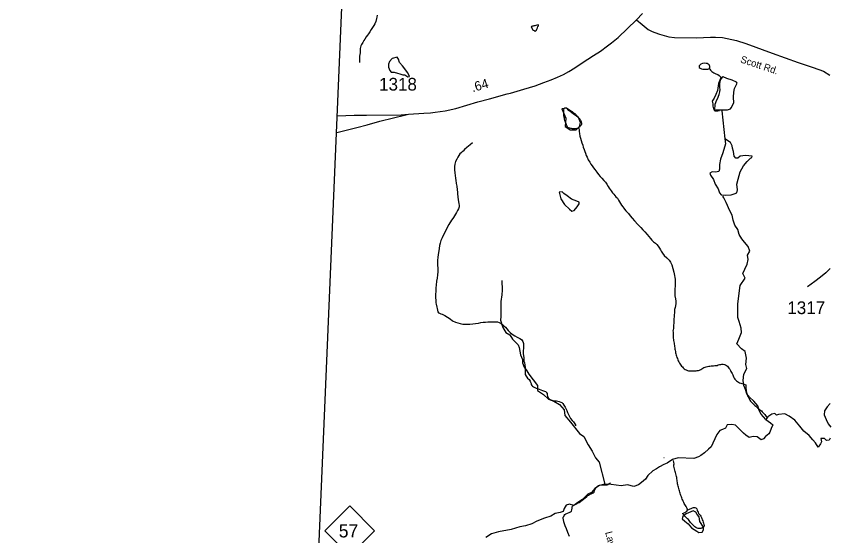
# Model space of a CAD drawing. Extents: x 1950930 to 2061844, y 904556 to 1017002.
# Drawn here: x 1954667 to 1965546, y 998263 to 1005214 of the extents above; entities that cross this region are included whole.
import ezdxf

# ---------------------------------------------------------------- set-up
doc = ezdxf.new("R2010")
doc.units = 0
for name, color, linetype in [('Exist Boundary Political CountyLine', 7, 'Continuous'), ('Exist Hydrographic Creek Single Shore', 7, 'Continuous'), ('Exist Hydrographic Misc Water Feature', 7, 'Continuous'), ('Exist Road Non-System Type 51 Label', 7, 'Continuous'), ('Exist Road Primary NC Shield CELL', 7, 'Continuous'), ('Exist Road Primary NC Shield Number Label', 7, 'Continuous'), ('Exist Road Primary US Structure Standard Bridge CELL', 7, 'Continuous'), ('Exist Road Secondary Type 51 Attributed', 7, 'Continuous'), ('Exist Road Secondary Type 51 Label', 7, 'Continuous'), ('Exist Road Secondary Type 51 Number Label', 7, 'Continuous'), ('Exist Utilities Telephone Line', 7, 'Continuous')]:
    doc.layers.add(name, color=color, linetype=linetype)

msp = doc.modelspace()

# ---------------------------------------------------------------- linework, layer by layer
at = {"layer": 'Exist Boundary Political CountyLine'}
msp.add_lwpolyline([(1954667, 907078), (1956980, 962279), (1958720, 998184), (1959482, 1016167)], dxfattribs=at)
at = {"layer": 'Exist Hydrographic Creek Single Shore'}
for points in [[(1964693, 999819), (1964631, 999890), (1964604, 999937), (1964583, 1000001), (1964529, 1000062), (1964472, 1000116), (1964438, 1000160), (1964418, 1000221), (1964398, 1000275), (1964388, 1000339), (1964398, 1000427), (1964438, 1000501), (1964425, 1000555), (1964432, 1000639), (1964416, 1000727), (1964366, 1000764), (1964305, 1000832), (1964332, 1000893), (1964366, 1000981), (1964362, 1001041), (1964335, 1001129), (1964315, 1001183), (1964315, 1001264), (1964318, 1001366), (1964349, 1001612), (1964416, 1001710), (1964383, 1001774), (1964410, 1001828), (1964443, 1001899), (1964453, 1001960), (1964447, 1002018), (1964477, 1002072), (1964453, 1002132), (1964406, 1002193), (1964372, 1002237), (1964335, 1002295), (1964318, 1002362), (1964278, 1002419), (1964254, 1002487), (1964241, 1002551), (1964210, 1002612), (1964163, 1002723), (1964129, 1002784), (1964116, 1002808)], [(1961162, 1001680), (1961166, 1001551), (1961162, 1001487), (1961149, 1001396), (1961146, 1001339), (1961149, 1001264), (1961146, 1001197), (1961142, 1001149), (1961173, 1001051), (1961216, 1000984), (1961267, 1000950), (1961304, 1000893), (1961378, 1000818), (1961392, 1000781), (1961409, 1000683), (1961439, 1000623), (1961436, 1000575), (1961459, 1000518), (1961493, 1000471), (1961520, 1000427), (1961638, 1000271), (1961638, 1000207), (1961719, 1000153), (1961784, 1000089), (1961854, 1000062), (1961932, 1000021), (1961996, 999947), (1962003, 999873), (1962077, 999781), (1962199, 999633), (1962259, 999589), (1962317, 999477), (1962367, 999396), (1962415, 999305), (1962462, 999248), (1962540, 998954)], [(1965552, 1000031), (1965512, 999987), (1965478, 999933), (1965471, 999879), (1965498, 999819), (1965525, 999758), (1965562, 999717)], [(1965552, 999569), (1965539, 999542), (1965505, 999535), (1965478, 999565), (1965427, 999562), (1965434, 999521), (1965424, 999494), (1965390, 999450), (1965356, 999504), (1965319, 999545), (1965269, 999602), (1965201, 999663), (1965147, 999731), (1965080, 999808), (1965005, 999863), (1964945, 999896), (1964862, 999886), (1964832, 999876), (1964811, 999900), (1964771, 999890), (1964717, 999852), (1964693, 999819)], [(1964693, 999819), (1964754, 999775), (1964784, 999748), (1964764, 999700), (1964744, 999650), (1964730, 999626), (1964686, 999589), (1964659, 999559), (1964629, 999545), (1964575, 999586), (1964524, 999589), (1964470, 999579), (1964426, 999609), (1964393, 999636), (1964339, 999690), (1964285, 999741), (1964237, 999751), (1964173, 999748), (1964153, 999704), (1964113, 999683), (1964075, 999670), (1964035, 999616), (1964011, 999559), (1963984, 999501), (1963961, 999454), (1963924, 999420), (1963870, 999373), (1963822, 999336), (1963789, 999319), (1963728, 999295), (1963518, 999305), (1963444, 999285), (1963373, 999234), (1963329, 999217), (1963269, 999187), (1963228, 999157), (1963181, 999130), (1963113, 999069), (1963083, 999018), (1963029, 998974), (1962989, 998944), (1962928, 998923), (1962843, 998944), (1962756, 998930), (1962688, 998940), (1962624, 998947), (1962540, 998954), (1962469, 998937), (1962405, 998896), (1962361, 998842), (1962313, 998819), (1962239, 998748), (1962178, 998707), (1962124, 998667), (1962067, 998684), (1962023, 998670), (1961996, 998626), (1961979, 998589), (1961939, 998572), (1961875, 998559), (1961817, 998525), (1961730, 998498), (1961628, 998457), (1961564, 998420), (1961476, 998397), (1961402, 998380), (1961345, 998363), (1961287, 998346), (1961117, 998315), (1961022, 998288), (1960948, 998238)]]:
    msp.add_lwpolyline(points, dxfattribs=at)
at = {"layer": 'Exist Hydrographic Misc Water Feature'}
msp.add_line((1964105, 1003950), (1964144, 1003575), dxfattribs=at)
for points in [[(1959495, 1005230), (1959487, 1005200), (1959484, 1005182), (1959474, 1005144), (1959462, 1005115), (1959448, 1005091), (1959432, 1005062), (1959414, 1005035), (1959394, 1005005), (1959376, 1004981), (1959362, 1004959), (1959346, 1004937), (1959328, 1004907), (1959316, 1004889), (1959300, 1004865), (1959292, 1004851), (1959284, 1004835), (1959274, 1004817), (1959268, 1004781), (1959266, 1004749), (1959264, 1004723), (1959260, 1004701), (1959257, 1004679), (1959255, 1004661), (1959255, 1004641), (1959257, 1004619), (1959257, 1004595)], [(1961589, 1005084), (1961581, 1005082), (1961569, 1005080), (1961561, 1005076), (1961557, 1005076), (1961555, 1005073), (1961561, 1005058), (1961565, 1005046), (1961569, 1005040), (1961573, 1005032), (1961579, 1005028), (1961591, 1005022), (1961603, 1005016), (1961607, 1005016), (1961611, 1005018), (1961615, 1005020), (1961623, 1005028), (1961631, 1005042), (1961637, 1005058), (1961643, 1005076), (1961649, 1005086), (1961649, 1005090), (1961649, 1005098), (1961627, 1005096), (1961615, 1005092), (1961603, 1005088), (1961595, 1005086), (1961589, 1005084)], [(1963936, 1004516), (1963938, 1004520), (1963940, 1004526), (1963942, 1004530), (1963942, 1004544), (1963940, 1004554), (1963932, 1004564), (1963922, 1004574), (1963906, 1004580), (1963892, 1004584), (1963870, 1004586), (1963846, 1004582), (1963824, 1004572), (1963810, 1004560), (1963802, 1004550), (1963800, 1004542), (1963800, 1004536), (1963802, 1004530), (1963814, 1004520), (1963832, 1004512), (1963850, 1004508), (1963872, 1004504), (1963898, 1004504), (1963914, 1004506), (1963928, 1004510), (1963936, 1004516)], [(1963936, 1004516), (1963942, 1004506), (1963950, 1004492), (1963968, 1004474), (1963998, 1004456), (1964024, 1004444), (1964050, 1004434), (1964068, 1004422), (1964082, 1004409), (1964096, 1004396), (1964108, 1004385)], [(1964072, 1003949), (1964050, 1003946), (1964022, 1003946), (1964014, 1003944), (1964010, 1003946), (1964006, 1003952), (1964006, 1003960), (1964008, 1003983), (1964012, 1004011), (1964016, 1004036), (1964024, 1004060), (1964032, 1004086), (1964048, 1004117), (1964060, 1004144), (1964068, 1004166), (1964074, 1004186), (1964076, 1004204), (1964080, 1004236), (1964078, 1004263), (1964076, 1004287), (1964076, 1004316), (1964080, 1004334), (1964084, 1004358), (1964090, 1004370), (1964098, 1004380), (1964108, 1004385)], [(1962188, 1003721), (1962180, 1003717), (1962164, 1003713), (1962144, 1003709), (1962120, 1003707), (1962106, 1003707), (1962092, 1003711), (1962082, 1003713), (1962072, 1003715), (1962062, 1003717), (1962052, 1003721), (1962042, 1003727), (1962028, 1003749), (1962020, 1003775), (1962014, 1003795), (1962010, 1003807), (1962004, 1003821), (1962000, 1003837), (1961998, 1003849), (1961995, 1003865), (1961992, 1003883), (1961990, 1003903), (1961991, 1003921), (1961989, 1003933), (1961989, 1003952), (1961989, 1003961), (1961993, 1003979), (1961997, 1003983), (1962005, 1003987), (1962013, 1003987), (1962019, 1003987), (1962039, 1003979), (1962053, 1003971), (1962066, 1003961), (1962085, 1003949), (1962101, 1003939), (1962121, 1003923), (1962135, 1003913), (1962145, 1003903), (1962149, 1003897), (1962154, 1003889), (1962165, 1003879), (1962175, 1003867), (1962186, 1003857), (1962194, 1003845), (1962204, 1003833), (1962212, 1003823), (1962218, 1003813), (1962222, 1003801), (1962226, 1003785), (1962226, 1003771), (1962222, 1003759), (1962210, 1003745), (1962202, 1003733), (1962192, 1003725), (1962188, 1003721)], [(1962188, 1003721), (1962190, 1003711), (1962194, 1003695), (1962196, 1003673), (1962198, 1003647), (1962204, 1003611), (1962212, 1003583), (1962222, 1003553), (1962230, 1003521), (1962242, 1003487), (1962250, 1003461), (1962262, 1003431), (1962269, 1003403), (1962280, 1003381), (1962289, 1003353), (1962301, 1003327), (1962317, 1003295), (1962337, 1003263), (1962353, 1003237), (1962369, 1003213), (1962387, 1003187), (1962405, 1003162), (1962431, 1003130), (1962455, 1003098), (1962477, 1003070), (1962499, 1003048), (1962527, 1003016), (1962547, 1002992), (1962565, 1002968), (1962583, 1002938), (1962597, 1002916), (1962621, 1002880), (1962639, 1002852), (1962657, 1002832), (1962673, 1002816), (1962687, 1002800), (1962706, 1002778), (1962722, 1002754), (1962736, 1002730), (1962748, 1002708), (1962760, 1002688), (1962778, 1002662), (1962792, 1002646), (1962802, 1002632), (1962820, 1002612), (1962838, 1002594), (1962856, 1002576), (1962878, 1002545), (1962904, 1002511), (1962936, 1002475), (1962980, 1002427), (1963018, 1002389), (1963048, 1002355), (1963072, 1002329), (1963104, 1002295), (1963126, 1002267), (1963150, 1002239), (1963167, 1002219), (1963191, 1002197), (1963215, 1002177), (1963235, 1002159), (1963253, 1002137), (1963269, 1002111), (1963281, 1002087), (1963293, 1002069), (1963309, 1002045), (1963333, 1002011), (1963369, 1001981), (1963397, 1001949), (1963415, 1001925), (1963433, 1001887), (1963449, 1001837), (1963461, 1001789), (1963469, 1001747), (1963475, 1001717), (1963479, 1001695), (1963481, 1001651), (1963478, 1001607), (1963474, 1001563), (1963474, 1001517), (1963476, 1001473), (1963484, 1001434), (1963488, 1001400), (1963486, 1001368), (1963478, 1001316), (1963472, 1001290), (1963470, 1001258), (1963466, 1001206), (1963463, 1001152), (1963461, 1001124), (1963457, 1001062), (1963455, 1001042), (1963451, 1001012), (1963449, 1001004), (1963450, 1000988), (1963450, 1000971), (1963450, 1000955), (1963451, 1000939), (1963452, 1000922), (1963453, 1000906)], [(1960768, 1003520), (1960738, 1003494), (1960715, 1003476), (1960691, 1003456), (1960663, 1003430), (1960643, 1003410), (1960631, 1003398), (1960617, 1003386), (1960601, 1003372), (1960585, 1003352), (1960571, 1003330), (1960557, 1003302), (1960543, 1003270), (1960533, 1003236), (1960529, 1003202), (1960529, 1003162), (1960533, 1003116), (1960537, 1003088), (1960543, 1003044), (1960547, 1003020), (1960552, 1002976), (1960559, 1002940), (1960564, 1002890), (1960566, 1002860), (1960568, 1002842), (1960572, 1002794), (1960576, 1002762), (1960582, 1002732), (1960586, 1002708), (1960590, 1002684), (1960588, 1002664), (1960580, 1002636), (1960570, 1002614), (1960556, 1002588), (1960542, 1002566), (1960528, 1002544), (1960514, 1002522), (1960504, 1002510), (1960486, 1002486), (1960452, 1002428), (1960421, 1002368), (1960363, 1002248), (1960347, 1002212), (1960335, 1002178), (1960327, 1002146), (1960321, 1002106), (1960317, 1002076), (1960311, 1002026), (1960307, 1001984), (1960302, 1001952), (1960300, 1001922), (1960300, 1001904), (1960302, 1001884), (1960304, 1001842), (1960306, 1001822), (1960304, 1001792), (1960300, 1001756), (1960294, 1001708), (1960288, 1001670), (1960282, 1001614), (1960278, 1001578), (1960276, 1001534), (1960272, 1001490), (1960272, 1001456), (1960276, 1001408), (1960279, 1001378), (1960283, 1001360), (1960291, 1001322), (1960295, 1001302), (1960301, 1001282), (1960307, 1001260), (1960313, 1001244)], [(1960313, 1001244), (1960327, 1001240), (1960343, 1001234), (1960365, 1001226), (1960397, 1001212), (1960433, 1001188), (1960469, 1001164), (1960503, 1001140), (1960543, 1001122), (1960573, 1001112), (1960603, 1001104), (1960641, 1001096), (1960673, 1001093), (1960705, 1001093), (1960731, 1001095), (1960771, 1001097), (1960809, 1001103), (1960847, 1001109), (1960881, 1001115), (1960913, 1001119), (1960943, 1001121), (1960975, 1001123), (1961003, 1001123), (1961025, 1001123), (1961045, 1001125), (1961071, 1001125), (1961103, 1001123), (1961125, 1001115), (1961151, 1001101), (1961173, 1001083), (1961189, 1001071), (1961209, 1001052), (1961229, 1001032), (1961247, 1001008), (1961271, 1000984), (1961299, 1000960), (1961335, 1000936), (1961364, 1000920), (1961402, 1000903), (1961424, 1000887), (1961432, 1000877), (1961440, 1000863), (1961446, 1000847), (1961450, 1000833), (1961452, 1000813), (1961452, 1000793), (1961450, 1000773), (1961446, 1000735), (1961446, 1000701), (1961449, 1000671), (1961453, 1000647), (1961453, 1000625), (1961457, 1000599), (1961463, 1000577), (1961467, 1000551), (1961473, 1000515), (1961475, 1000499), (1961475, 1000483), (1961475, 1000475), (1961473, 1000445), (1961475, 1000433), (1961475, 1000421), (1961485, 1000399), (1961493, 1000385), (1961505, 1000373), (1961525, 1000353), (1961539, 1000333), (1961545, 1000317), (1961551, 1000301), (1961555, 1000285), (1961563, 1000273), (1961573, 1000263), (1961583, 1000257), (1961601, 1000247), (1961621, 1000239), (1961659, 1000222), (1961703, 1000208), (1961733, 1000198), (1961747, 1000192), (1961755, 1000184), (1961765, 1000164), (1961766, 1000148), (1961772, 1000130), (1961782, 1000110), (1961794, 1000096), (1961809, 1000084), (1961828, 1000076), (1961844, 1000072), (1961865, 1000070), (1961894, 1000068), (1961926, 1000060), (1961948, 1000052), (1961962, 1000044), (1961976, 1000032), (1961992, 1000012), (1962006, 999982), (1962028, 999940), (1962040, 999914), (1962062, 999866), (1962080, 999832)], [(1963453, 1000906), (1963456, 1000890), (1963458, 1000874), (1963461, 1000858), (1963464, 1000841), (1963466, 1000825), (1963469, 1000809), (1963471, 1000793), (1963473, 1000777), (1963476, 1000760), (1963479, 1000744), (1963482, 1000728), (1963485, 1000712), (1963489, 1000696), (1963492, 1000680), (1963497, 1000664), (1963502, 1000649), (1963508, 1000634), (1963514, 1000618), (1963521, 1000603), (1963529, 1000588), (1963537, 1000574), (1963546, 1000560), (1963555, 1000547), (1963565, 1000533), (1963576, 1000521), (1963587, 1000509), (1963600, 1000498), (1963613, 1000489), (1963627, 1000481), (1963643, 1000475), (1963659, 1000471), (1963676, 1000470), (1963692, 1000468), (1963709, 1000468), (1963725, 1000468), (1963742, 1000468), (1963758, 1000469), (1963775, 1000472), (1963790, 1000474), (1963805, 1000480), (1963820, 1000489), (1963834, 1000497), (1963848, 1000506), (1963863, 1000513), (1963878, 1000518), (1963894, 1000522), (1963910, 1000526), (1963927, 1000530), (1963943, 1000533), (1963959, 1000536), (1963975, 1000537), (1963992, 1000538), (1964008, 1000539), (1964024, 1000540), (1964040, 1000543), (1964056, 1000549), (1964071, 1000554), (1964088, 1000556), (1964104, 1000557), (1964121, 1000557), (1964137, 1000555), (1964153, 1000550), (1964166, 1000541), (1964178, 1000530), (1964189, 1000517), (1964198, 1000504), (1964208, 1000490), (1964217, 1000476), (1964225, 1000462), (1964233, 1000447), (1964240, 1000433), (1964248, 1000418), (1964255, 1000403), (1964261, 1000388), (1964268, 1000373), (1964276, 1000359), (1964287, 1000347), (1964299, 1000335), (1964311, 1000325), (1964325, 1000316), (1964340, 1000309), (1964356, 1000304), (1964372, 1000302), (1964388, 1000296), (1964403, 1000291), (1964426, 1000282)], [(1964426, 1000282), (1964426, 1000265), (1964426, 1000249), (1964426, 1000232), (1964427, 1000215), (1964428, 1000199), (1964431, 1000183), (1964436, 1000167), (1964441, 1000153), (1964448, 1000137), (1964455, 1000122), (1964462, 1000107), (1964470, 1000093), (1964479, 1000079), (1964488, 1000065), (1964498, 1000052), (1964509, 1000040), (1964521, 1000029), (1964533, 1000017), (1964545, 1000006), (1964557, 999995), (1964570, 999984), (1964582, 999974), (1964595, 999964), (1964608, 999954), (1964620, 999943), (1964633, 999932), (1964644, 999920), (1964656, 999908), (1964667, 999896), (1964677, 999884), (1964688, 999872), (1964698, 999858), (1964708, 999843)], [(1962080, 999832), (1962100, 999806), (1962120, 999785), (1962136, 999761), (1962144, 999745), (1962148, 999735)], [(1963326, 999309), (1963330, 999310)], [(1963648, 998608), (1963640, 998623), (1963633, 998637), (1963625, 998652), (1963617, 998666), (1963609, 998680), (1963601, 998695), (1963594, 998709), (1963587, 998724), (1963580, 998739), (1963573, 998754), (1963567, 998770), (1963562, 998785), (1963556, 998800), (1963551, 998816), (1963546, 998832), (1963541, 998848), (1963536, 998863), (1963532, 998879), (1963528, 998895), (1963523, 998911), (1963519, 998927), (1963516, 998942), (1963512, 998959), (1963510, 998975), (1963507, 998991), (1963505, 999007), (1963502, 999024), (1963500, 999040), (1963497, 999057), (1963493, 999073), (1963489, 999090), (1963484, 999107), (1963479, 999124), (1963474, 999142), (1963470, 999159), (1963466, 999176), (1963463, 999193), (1963463, 999210), (1963464, 999227), (1963463, 999243), (1963457, 999269)], [(1961975, 998503), (1961983, 998510), (1961989, 998519), (1961996, 998535), (1962004, 998547), (1962017, 998557), (1962041, 998567), (1962060, 998573), (1962079, 998581), (1962092, 998591), (1962098, 998609), (1962100, 998631), (1962102, 998645), (1962106, 998657), (1962116, 998667), (1962128, 998675), (1962150, 998685), (1962164, 998693), (1962182, 998701), (1962196, 998707), (1962212, 998719), (1962234, 998737), (1962254, 998753), (1962274, 998769), (1962292, 998781), (1962302, 998791), (1962310, 998799), (1962318, 998805), (1962332, 998813), (1962356, 998823), (1962380, 998835), (1962394, 998845), (1962402, 998867), (1962410, 998885), (1962424, 998907), (1962440, 998925), (1962452, 998935), (1962468, 998941), (1962502, 998943), (1962514, 998943), (1962534, 998942), (1962546, 998942), (1962556, 998942), (1962568, 998942), (1962584, 998950), (1962598, 998962), (1962612, 998972), (1962616, 998972)], [(1963648, 998608), (1963663, 998615), (1963678, 998622), (1963693, 998629), (1963709, 998636), (1963724, 998640), (1963740, 998641), (1963756, 998634), (1963767, 998622), (1963774, 998607), (1963779, 998592), (1963785, 998576), (1963793, 998562), (1963804, 998549), (1963814, 998536), (1963823, 998523), (1963830, 998508), (1963836, 998492), (1963842, 998477), (1963848, 998461), (1963854, 998446), (1963859, 998431), (1963864, 998414), (1963867, 998399), (1963863, 998384), (1963850, 998373), (1963836, 998364), (1963821, 998360), (1963803, 998358), (1963786, 998359), (1963771, 998364), (1963757, 998371), (1963744, 998381), (1963732, 998392), (1963720, 998404), (1963708, 998416), (1963697, 998428), (1963686, 998440), (1963676, 998453), (1963667, 998467), (1963655, 998478), (1963643, 998490), (1963631, 998501), (1963620, 998513), (1963609, 998525), (1963598, 998537), (1963587, 998550), (1963578, 998559), (1963592, 998566), (1963608, 998573), (1963623, 998582), (1963636, 998592), (1963648, 998608)], [(1961975, 998503), (1961977, 998498), (1961987, 998453), (1962005, 998401), (1962021, 998361), (1962041, 998311), (1962063, 998257)]]:
    msp.add_lwpolyline(points, dxfattribs=at)
for points in [[(1959760, 1004666), (1959694, 1004648), (1959657, 1004607), (1959643, 1004571), (1959646, 1004534), (1959661, 1004490), (1959679, 1004468), (1959723, 1004464), (1959767, 1004453), (1959797, 1004442), (1959837, 1004431), (1959863, 1004431), (1959903, 1004405), (1959925, 1004409), (1959903, 1004457), (1959833, 1004549), (1959793, 1004596), (1959778, 1004640)], [(1964087, 1004383), (1964058, 1004313), (1964047, 1004222), (1964021, 1004167), (1963999, 1004119), (1963973, 1004078), (1963981, 1004042), (1963984, 1004012), (1963992, 1003976), (1964006, 1003965), (1964065, 1003961), (1964120, 1003961), (1964179, 1003961), (1964219, 1003976), (1964230, 1003990), (1964263, 1004056), (1964260, 1004133), (1964263, 1004200), (1964274, 1004247), (1964293, 1004291), (1964307, 1004317), (1964300, 1004332), (1964241, 1004358), (1964168, 1004383), (1964120, 1004402)], [(1961964, 1003976), (1962015, 1003851), (1962008, 1003740), (1962074, 1003696), (1962155, 1003696), (1962199, 1003740), (1962213, 1003792), (1962184, 1003858), (1962133, 1003895), (1962059, 1003954), (1962030, 1003983)], [(1964144, 1003575), (1964151, 1003505), (1964115, 1003388), (1964085, 1003303), (1964074, 1003230), (1964074, 1003168), (1964063, 1003138), (1964019, 1003127), (1963972, 1003131), (1963942, 1003116), (1963953, 1003087), (1963990, 1003028), (1964016, 1002969), (1964052, 1002903), (1964074, 1002852), (1964093, 1002826), (1964148, 1002822), (1964228, 1002826), (1964269, 1002837), (1964305, 1002852), (1964313, 1002892), (1964305, 1002966), (1964320, 1003032), (1964346, 1003131), (1964394, 1003212), (1964441, 1003270), (1964485, 1003314), (1964504, 1003325), (1964507, 1003344), (1964419, 1003351), (1964350, 1003340), (1964316, 1003314), (1964291, 1003314), (1964269, 1003344), (1964258, 1003403), (1964247, 1003447), (1964243, 1003480), (1964217, 1003527)], [(1961929, 1002859), (1961951, 1002771), (1961999, 1002694), (1962065, 1002635), (1962098, 1002606), (1962127, 1002613), (1962168, 1002664), (1962193, 1002705), (1962193, 1002727), (1962164, 1002738), (1962091, 1002767), (1962035, 1002811), (1961988, 1002844), (1961969, 1002863)], [(1963718, 998598), (1963624, 998554), (1963583, 998521), (1963573, 998487), (1963610, 998457), (1963651, 998423), (1963698, 998369), (1963769, 998325), (1963796, 998308), (1963840, 998311), (1963860, 998342), (1963860, 998379), (1963809, 998453), (1963799, 998514), (1963775, 998548), (1963755, 998578)]]:
    msp.add_lwpolyline(points, close=True, dxfattribs=at)
at = {"layer": 'Exist Road Primary NC Shield CELL'}
msp.add_lwpolyline([(1958793, 998330), (1959126, 998663), (1959459, 998330), (1959126, 997997)], close=True, dxfattribs=at)
at = {"layer": 'Exist Road Secondary Type 51 Attributed'}
for points in [[(1962962, 1005167), (1963044, 1005251)], [(1959913, 1003906), (1960118, 1003917), (1960207, 1003924), (1960270, 1003932), (1960403, 1003950), (1960547, 1003982), (1960842, 1004070), (1960998, 1004110), (1961232, 1004176), (1961278, 1004184), (1961454, 1004240), (1961606, 1004284), (1961724, 1004326), (1961822, 1004362), (1961904, 1004400), (1961986, 1004434), (1962056, 1004475), (1962138, 1004523), (1962236, 1004589), (1962386, 1004687), (1962482, 1004749), (1962572, 1004817), (1962628, 1004857), (1962718, 1004932), (1962962, 1005167)], [(1962962, 1005167), (1963038, 1005103), (1963117, 1005039), (1963170, 1005012), (1963208, 1004998), (1963268, 1004976), (1963393, 1004941), (1963472, 1004930), (1963763, 1004927), (1963952, 1004936), (1964019, 1004935), (1964111, 1004930), (1964297, 1004892), (1964424, 1004848), (1964774, 1004721), (1965125, 1004596), (1965323, 1004530), (1965461, 1004479), (1965546, 1004428)], [(1958962, 1003882), (1959185, 1003889), (1959349, 1003891), (1959814, 1003897), (1959913, 1003906)], [(1965554, 1001840), (1965493, 1001779), (1965422, 1001724), (1965346, 1001666), (1965296, 1001629), (1965250, 1001592)]]:
    msp.add_lwpolyline(points, dxfattribs=at)
at = {"layer": 'Exist Utilities Telephone Line'}
msp.add_lwpolyline([(1958952, 1003660), (1959059, 1003687), (1959221, 1003727), (1959359, 1003763), (1959529, 1003809), (1959713, 1003854), (1959857, 1003892), (1959913, 1003906)], dxfattribs=at)

# ---------------------------------------------------------------- texts
at = {"layer": 'Exist Road Non-System Type 51 Label'}
msp.add_text('Lawrence', height=95, rotation=284.5404, dxfattribs=at).set_placement((1962542, 998308))
at = {"layer": 'Exist Road Primary NC Shield Number Label'}
msp.add_text('57', height=175, dxfattribs=at).set_placement((1958980, 998240))
at = {"layer": 'Exist Road Primary US Structure Standard Bridge CELL'}
msp.add_text('.64', height=125, rotation=16.1554, dxfattribs=at).set_placement((1960771, 1004197))
at = {"layer": 'Exist Road Secondary Type 51 Label'}
msp.add_text('Scott Rd.', height=95, rotation=341.5523, dxfattribs=at).set_placement((1964344, 1004599))
at = {"layer": 'Exist Road Secondary Type 51 Number Label'}
for s, p in [('1318', (1959519, 1004220)), ('1317', (1964979, 1001229))]:
    msp.add_text(s, height=170, dxfattribs=at).set_placement(p)

doc.saveas('drawing.dxf')
